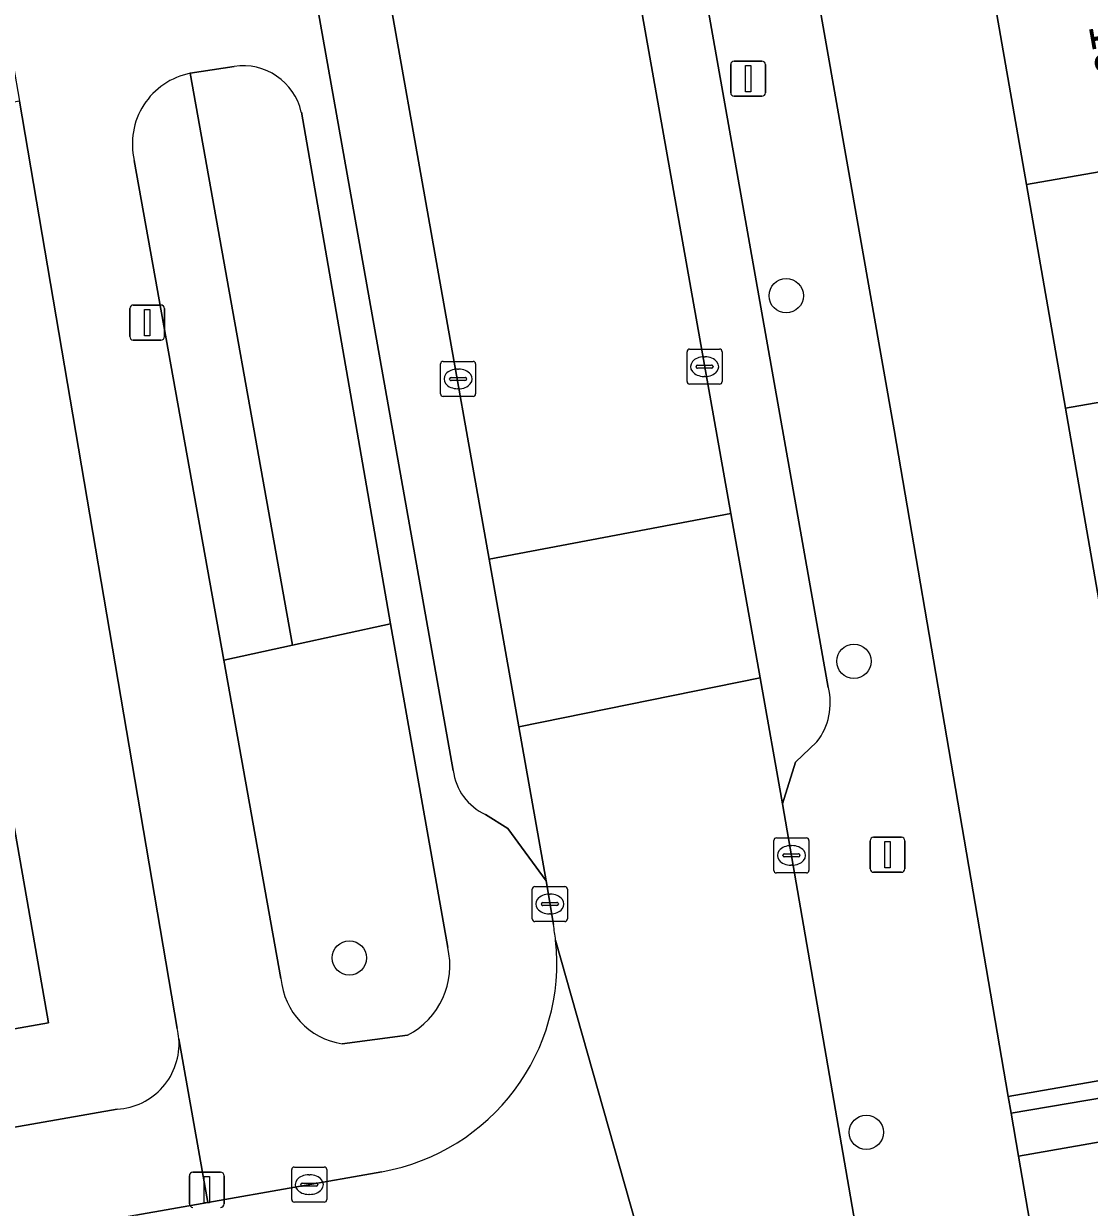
# Model space of a CAD drawing. Extents: x 162879 to 165540, y 384011 to 385181.
# Drawn here: x 164237.95 to 164268.32, y 384584.13 to 384617.89 of the extents above; entities that cross this region are included whole.
import ezdxf

# ---------------------------------------------------------------- set-up
doc = ezdxf.new("R2010")
doc.units = 0
for name, color, linetype in [('IMGEO_Boom', 7, 'Continuous'), ('IMGEO_Erf', 7, 'Continuous'), ('IMGEO_Groenvoorziening', 7, 'Continuous'), ('IMGEO_Kolk', 7, 'Continuous'), ('IMGEO_Lichtmast', 7, 'Continuous'), ('IMGEO_Pand', 7, 'Continuous'), ('IMGEO_Pand_nummerreeks', 7, 'Continuous'), ('IMGEO_Parkeervlak_open', 7, 'Continuous'), ('IMGEO_Rijbaan_lokaal_open', 7, 'Continuous'), ('IMGEO_Voetpad_open', 7, 'Continuous')]:
    doc.layers.add(name, color=color, linetype=linetype)

msp = doc.modelspace()

# ---------------------------------------------------------------- linework, layer by layer
at = {"layer": 'IMGEO_Boom'}
for centre in [(164259.685, 384610.128), (164261.614, 384599.705), (164247.235, 384591.247), (164261.968, 384586.273)]:
    msp.add_circle(centre, 0.489, dxfattribs=at)
at = {"layer": 'IMGEO_Erf'}
msp.add_lwpolyline([(164266.531, 384613.304), (164265.44, 384619.572), (164264.306, 384626.078), (164263.193, 384632.471), (164262.082, 384638.849), (164257.19, 384637.988), (164262.766, 384606.3), (164266.015, 384587.299), (164270.913, 384588.148), (164269.831, 384594.358), (164268.747, 384600.581), (164267.642, 384606.925)], close=True, dxfattribs=at)
for points in [[(164242.331, 384589.234), (164237.832, 384615.677), (164234.191, 384615.043), (164235.317, 384608.574), (164236.454, 384602.043), (164237.521, 384595.914), (164238.657, 384589.392), (164229.87, 384587.847), (164229.011, 384592.787), (164228.732, 384594.385), (164227.664, 384600.514)], [(164227.664, 384600.514), (164226.525, 384607.044), (164222.172, 384606.286), (164221.03, 384612.725), (164215.706, 384611.78), (164216.317, 384608.35), (164218.624, 384608.751), (164219.146, 384605.758), (164219.366, 384605.796), (164220.119, 384601.47), (164217.652, 384601.042), (164218.401, 384596.735), (164221.093, 384597.204), (164221.794, 384593.178), (164222.526, 384588.969), (164219.834, 384588.5), (164220.717, 384583.431), (164240.619, 384586.931)]]:
    msp.add_lwpolyline(points, dxfattribs=at)
for centre, radius, start, end in [((164240.499, 384588.798), 1.883, 4.2267, 13.3816), ((164240.509, 384588.801), 1.873, 273.3603, 4.179)]:
    msp.add_arc(centre, radius, start, end, dxfattribs=at)
at = {"layer": 'IMGEO_Groenvoorziening'}
for points in [[(164243.951, 384616.668), (164242.7, 384616.472), (164245.615, 384600.16), (164248.409, 384600.769), (164245.867, 384615.365)], [(164241.106, 384613.989), (164243.659, 384599.733), (164245.615, 384600.16), (164242.7, 384616.472)], [(164250.038, 384591.546), (164248.409, 384600.769), (164245.615, 384600.16), (164243.659, 384599.733), (164245.284, 384590.662)], [(164247.029, 384588.798), (164248.896, 384589.043)]]:
    msp.add_lwpolyline(points, dxfattribs=at)
msp.add_lwpolyline([(164267.101, 384580.942), (164269.77, 384581.319), (164274.664, 384582.172), (164279.573, 384583.027), (164282.003, 384583.451), (164291.774, 384585.169), (164297.339, 384587.212), (164299.882, 384590.954), (164295.524, 384590.933), (164295.315, 384591.228), (164291.097, 384590.582), (164273.787, 384587.525), (164273.843, 384586.919), (164266.306, 384585.598)], close=True, dxfattribs=at)
for centre, radius, start, end in [((164244.204, 384614.981), 1.706, 13.0207, 98.543), ((164243.1, 384614.462), 2.049, 101.2453, 193.3565), ((164247.865, 384591.025), 2.234, 297.4735, 13.4766), ((164247.342, 384590.84), 2.065, 184.9323, 261.2906)]:
    msp.add_arc(centre, radius, start, end, dxfattribs=at)
at = {"layer": 'IMGEO_Kolk'}
for p, q in [((164256.859, 384607.681), (164256.859, 384608.533)), ((164256.934, 384608.607), (164257.786, 384608.607)), ((164257.86, 384608.533), (164257.86, 384607.681)), ((164249.833, 384607.33), (164249.833, 384608.182)), ((164249.908, 384608.256), (164250.76, 384608.256)), ((164250.834, 384608.182), (164250.834, 384607.33)), ((164257.347, 384608.387), (164257.372, 384608.387)), ((164250.321, 384608.036), (164250.346, 384608.036)), ((164257.118, 384608.101), (164257.118, 384608.113)), ((164257.556, 384608.064), (164257.158, 384608.064)), ((164257.161, 384608.15), (164257.559, 384608.15)), ((164257.602, 384608.113), (164257.602, 384608.101)), ((164250.092, 384607.75), (164250.092, 384607.762)), ((164250.53, 384607.713), (164250.132, 384607.713)), ((164250.135, 384607.799), (164250.533, 384607.799)), ((164250.576, 384607.762), (164250.576, 384607.75)), ((164257.786, 384607.607), (164256.934, 384607.607)), ((164257.37, 384607.827), (164257.345, 384607.827)), ((164250.76, 384607.256), (164249.908, 384607.256)), ((164250.344, 384607.476), (164250.319, 384607.476)), ((164259.333, 384593.743), (164259.333, 384594.595)), ((164259.408, 384594.669), (164260.26, 384594.669)), ((164259.821, 384594.449), (164259.846, 384594.449)), ((164260.334, 384594.595), (164260.334, 384593.743)), ((164259.592, 384594.163), (164259.592, 384594.175)), ((164260.03, 384594.126), (164259.632, 384594.126)), ((164259.635, 384594.212), (164260.033, 384594.212)), ((164260.076, 384594.175), (164260.076, 384594.163)), ((164260.26, 384593.669), (164259.408, 384593.669)), ((164259.844, 384593.889), (164259.819, 384593.889)), ((164252.449, 384592.357), (164252.449, 384593.209)), ((164252.524, 384593.283), (164253.376, 384593.283)), ((164252.937, 384593.063), (164252.962, 384593.063)), ((164253.45, 384593.209), (164253.45, 384592.357)), ((164252.708, 384592.777), (164252.708, 384592.789)), ((164253.146, 384592.74), (164252.748, 384592.74)), ((164252.751, 384592.826), (164253.149, 384592.826)), ((164253.192, 384592.789), (164253.192, 384592.777)), ((164252.96, 384592.503), (164252.935, 384592.503)), ((164253.376, 384592.283), (164252.524, 384592.283)), ((164245.667, 384585.283), (164246.519, 384585.283)), ((164245.592, 384584.357), (164245.592, 384585.209)), ((164246.08, 384585.063), (164246.105, 384585.063)), ((164246.593, 384585.209), (164246.593, 384584.357)), ((164245.851, 384584.777), (164245.851, 384584.789)), ((164246.289, 384584.74), (164245.891, 384584.74)), ((164245.894, 384584.826), (164246.292, 384584.826)), ((164246.335, 384584.789), (164246.335, 384584.777)), ((164246.519, 384584.283), (164245.667, 384584.283)), ((164246.103, 384584.503), (164246.078, 384584.503))]:
    msp.add_line(p, q, dxfattribs=at)
for points in [[(164256.859, 384607.681), (164256.859, 384608.533)], [(164256.934, 384608.607), (164257.786, 384608.607)], [(164257.86, 384608.533), (164257.86, 384607.681)], [(164249.833, 384607.33), (164249.833, 384608.182)], [(164249.908, 384608.256), (164250.76, 384608.256)], [(164250.834, 384608.182), (164250.834, 384607.33)], [(164257.786, 384607.607), (164256.934, 384607.607)], [(164250.76, 384607.256), (164249.908, 384607.256)], [(164259.333, 384593.743), (164259.333, 384594.595)], [(164259.408, 384594.669), (164260.26, 384594.669)], [(164260.334, 384594.595), (164260.334, 384593.743)], [(164260.26, 384593.669), (164259.408, 384593.669)], [(164252.449, 384592.357), (164252.449, 384593.209)], [(164252.524, 384593.283), (164253.376, 384593.283)], [(164253.45, 384593.209), (164253.45, 384592.357)], [(164253.376, 384592.283), (164252.524, 384592.283)], [(164245.667, 384585.283), (164246.519, 384585.283)], [(164245.592, 384584.357), (164245.592, 384585.209)], [(164246.593, 384585.209), (164246.593, 384584.357)], [(164246.519, 384584.283), (164245.667, 384584.283)]]:
    msp.add_lwpolyline(points, dxfattribs=at)
for centre, radius, start, end in [((164256.936, 384608.531), 0.0765, 91.552, 178.448), ((164256.936, 384608.531), 0.0765, 91.552, 178.448), ((164257.784, 384608.531), 0.0765, 1.552, 88.448), ((164257.784, 384608.531), 0.0765, 1.552, 88.448), ((164249.91, 384608.18), 0.0765, 91.552, 178.448), ((164249.91, 384608.18), 0.0765, 91.552, 178.448), ((164250.758, 384608.18), 0.0765, 1.552, 88.448), ((164250.758, 384608.18), 0.0765, 1.552, 88.448), ((164257.158, 384608.11), 0.0403, 85.8775, 175.7526), ((164257.155, 384608.1), 0.0366, 178.938, 274.7102), ((164257.559, 384608.107), 0.043, 264.8664, 352.4533), ((164257.563, 384608.112), 0.0386, 1.7309, 96.639), ((164250.132, 384607.759), 0.0403, 85.8775, 175.7526), ((164250.129, 384607.749), 0.0366, 178.938, 274.7102), ((164250.533, 384607.756), 0.043, 264.8664, 352.4533), ((164250.537, 384607.761), 0.0386, 1.7309, 96.639), ((164256.936, 384607.683), 0.0765, 181.552, 268.448), ((164256.936, 384607.683), 0.0765, 181.552, 268.448), ((164257.784, 384607.683), 0.0765, 271.552, 358.448), ((164257.784, 384607.683), 0.0765, 271.552, 358.448), ((164249.91, 384607.332), 0.0765, 181.552, 268.448), ((164249.91, 384607.332), 0.0765, 181.552, 268.448), ((164250.758, 384607.332), 0.0765, 271.552, 358.448), ((164250.758, 384607.332), 0.0765, 271.552, 358.448), ((164259.41, 384594.593), 0.0765, 91.552, 178.448), ((164259.41, 384594.593), 0.0765, 91.552, 178.448), ((164260.258, 384594.593), 0.0765, 1.552, 88.448), ((164260.258, 384594.593), 0.0765, 1.552, 88.448), ((164259.632, 384594.172), 0.0403, 85.8775, 175.7526), ((164259.629, 384594.162), 0.0366, 178.938, 274.7102), ((164260.033, 384594.169), 0.043, 264.8664, 352.4533), ((164260.037, 384594.174), 0.0386, 1.7309, 96.639), ((164259.41, 384593.745), 0.0765, 181.552, 268.448), ((164259.41, 384593.745), 0.0765, 181.552, 268.448), ((164260.258, 384593.745), 0.0765, 271.552, 358.448), ((164260.258, 384593.745), 0.0765, 271.552, 358.448), ((164252.526, 384593.207), 0.0765, 91.552, 178.448), ((164252.526, 384593.207), 0.0765, 91.552, 178.448), ((164253.374, 384593.207), 0.0765, 1.552, 88.448), ((164253.374, 384593.207), 0.0765, 1.552, 88.448), ((164252.748, 384592.786), 0.0403, 85.8775, 175.7526), ((164252.745, 384592.776), 0.0366, 178.938, 274.7102), ((164253.149, 384592.783), 0.043, 264.8664, 352.4533), ((164253.153, 384592.788), 0.0386, 1.7309, 96.639), ((164252.526, 384592.359), 0.0765, 181.552, 268.448), ((164252.526, 384592.359), 0.0765, 181.552, 268.448), ((164253.374, 384592.359), 0.0765, 271.552, 358.448), ((164253.374, 384592.359), 0.0765, 271.552, 358.448), ((164245.669, 384585.207), 0.0765, 91.552, 178.448), ((164245.669, 384585.207), 0.0765, 91.552, 178.448), ((164246.517, 384585.207), 0.0765, 1.552, 88.448), ((164246.517, 384585.207), 0.0765, 1.552, 88.448), ((164245.891, 384584.786), 0.0403, 85.8775, 175.7526), ((164245.888, 384584.776), 0.0366, 178.938, 274.7102), ((164246.292, 384584.783), 0.043, 264.8664, 352.4533), ((164246.296, 384584.788), 0.0386, 1.7309, 96.639), ((164245.669, 384584.359), 0.0765, 181.552, 268.448), ((164245.669, 384584.359), 0.0765, 181.552, 268.448), ((164246.517, 384584.359), 0.0765, 271.552, 358.448), ((164246.517, 384584.359), 0.0765, 271.552, 358.448)]:
    msp.add_arc(centre, radius, start, end, dxfattribs=at)
for centre, major_axis, ratio, start_param, end_param in [((164257.346, 384608.107), (-0.387, 0.002), 0.722429, 4.712389, 7.853982), ((164257.371, 384608.107), (-0.39, 0.002), 0.717154, 1.570796, 4.712389), ((164250.32, 384607.756), (-0.387, 0.002), 0.722429, 4.712389, 7.853982), ((164250.345, 384607.756), (-0.39, 0.002), 0.717154, 1.570796, 4.712389), ((164259.82, 384594.169), (-0.387, 0.002), 0.722429, 4.712389, 7.853982), ((164259.845, 384594.169), (-0.39, 0.002), 0.717154, 1.570796, 4.712389), ((164252.936, 384592.783), (-0.387, 0.002), 0.722429, 4.712389, 7.853982), ((164252.961, 384592.783), (-0.39, 0.002), 0.717154, 1.570796, 4.712389), ((164246.079, 384584.783), (-0.387, 0.002), 0.722429, 4.712389, 7.853982), ((164246.104, 384584.783), (-0.39, 0.002), 0.717154, 1.570796, 4.712389)]:
    msp.add_ellipse(centre, major_axis=major_axis, ratio=ratio, start_param=start_param, end_param=end_param, dxfattribs=at)
at = {"layer": 'IMGEO_Lichtmast'}
for p, q in [((164258.103, 384615.918), (164258.103, 384616.718)), ((164258.103, 384616.718), (164258.103, 384615.918)), ((164258.203, 384616.818), (164258.993, 384616.818)), ((164258.993, 384616.818), (164258.203, 384616.818)), ((164259.093, 384616.718), (164259.093, 384615.918)), ((164259.093, 384615.918), (164259.093, 384616.718)), ((164258.993, 384615.818), (164258.203, 384615.818)), ((164258.203, 384615.818), (164258.993, 384615.818)), ((164240.976, 384608.964), (164240.976, 384609.764)), ((164240.976, 384609.764), (164240.976, 384608.964)), ((164241.076, 384609.864), (164241.866, 384609.864)), ((164241.866, 384609.864), (164241.076, 384609.864)), ((164241.966, 384609.764), (164241.966, 384608.964)), ((164241.966, 384608.964), (164241.966, 384609.764)), ((164241.866, 384608.864), (164241.076, 384608.864)), ((164241.076, 384608.864), (164241.866, 384608.864)), ((164262.178, 384594.688), (164262.968, 384594.688)), ((164262.968, 384594.688), (164262.178, 384594.688)), ((164262.078, 384593.788), (164262.078, 384594.588)), ((164262.078, 384594.588), (164262.078, 384593.788)), ((164263.068, 384594.588), (164263.068, 384593.788)), ((164263.068, 384593.788), (164263.068, 384594.588)), ((164262.968, 384593.688), (164262.178, 384593.688)), ((164262.178, 384593.688), (164262.968, 384593.688)), ((164242.676, 384584.234), (164242.676, 384585.034)), ((164242.676, 384585.034), (164242.676, 384584.234)), ((164242.776, 384585.134), (164243.566, 384585.134)), ((164243.566, 384585.134), (164242.776, 384585.134)), ((164243.666, 384585.034), (164243.666, 384584.234)), ((164243.666, 384584.234), (164243.666, 384585.034))]:
    msp.add_line(p, q, dxfattribs=at)
for points in [[(164258.523, 384616.693), (164258.673, 384616.693), (164258.673, 384615.943), (164258.523, 384615.943), (164258.523, 384616.693)], [(164241.396, 384609.739), (164241.546, 384609.739), (164241.546, 384608.989), (164241.396, 384608.989), (164241.396, 384609.739)], [(164262.498, 384594.563), (164262.648, 384594.563), (164262.648, 384593.813), (164262.498, 384593.813), (164262.498, 384594.563)], [(164243.096, 384585.009), (164243.246, 384585.009), (164243.246, 384584.259), (164243.096, 384584.259), (164243.096, 384585.009)]]:
    msp.add_lwpolyline(points, dxfattribs=at)
for centre, start, end in [((164258.203, 384616.718), 90, 180), ((164258.203, 384616.718), 90, 180), ((164258.993, 384616.718), 0, 90), ((164258.993, 384616.718), 360, 90), ((164258.203, 384615.918), 180, 270), ((164258.203, 384615.918), 180, 270), ((164258.993, 384615.918), 270, 0), ((164258.993, 384615.918), 270, 0), ((164241.076, 384609.764), 90, 180), ((164241.076, 384609.764), 90, 180), ((164241.866, 384609.764), 0, 90), ((164241.866, 384609.764), 360, 90), ((164241.076, 384608.964), 180, 270), ((164241.076, 384608.964), 180, 270), ((164241.866, 384608.964), 270, 0), ((164241.866, 384608.964), 270, 0), ((164262.178, 384594.588), 90, 180), ((164262.178, 384594.588), 90, 180), ((164262.968, 384594.588), 0, 90), ((164262.968, 384594.588), 360, 90), ((164262.178, 384593.788), 180, 270), ((164262.178, 384593.788), 180, 270), ((164262.968, 384593.788), 270, 0), ((164262.968, 384593.788), 270, 0), ((164242.776, 384585.034), 90, 180), ((164242.776, 384585.034), 90, 180), ((164243.566, 384585.034), 0, 90), ((164243.566, 384585.034), 360, 90), ((164242.776, 384584.234), 180, 270), ((164242.776, 384584.234), 180, 270), ((164243.566, 384584.234), 270, 0), ((164243.566, 384584.234), 270, 0)]:
    msp.add_arc(centre, 0.1, start, end, dxfattribs=at)
at = {"layer": 'IMGEO_Pand'}
for points in [[(164266.531, 384613.304), (164275.311, 384614.834), (164274.219, 384621.102), (164265.44, 384619.572)], [(164266.531, 384613.304), (164267.642, 384606.925), (164276.422, 384608.455), (164275.311, 384614.834)], [(164268.747, 384600.581), (164277.527, 384602.111), (164276.422, 384608.455), (164267.642, 384606.925)], [(164228.732, 384594.385), (164229.011, 384592.787), (164229.87, 384587.847), (164238.657, 384589.392), (164237.521, 384595.914)]]:
    msp.add_lwpolyline(points, close=True, dxfattribs=at)
at = {"layer": 'IMGEO_Parkeervlak_open'}
for points in [[(164251.114, 384595.332), (164251.747, 384594.936), (164252.842, 384593.441), (164252.062, 384597.836), (164251.215, 384602.612), (164246.57, 384628.804), (164245.723, 384633.58), (164241.641, 384656.594), (164240.803, 384661.321), (164239.487, 384668.74)], [(164238.063, 384664.888), (164250.193, 384596.594)], [(164247.544, 384663.418), (164247.709, 384662.489), (164248.552, 384657.738), (164252.616, 384634.85), (164253.458, 384630.111), (164258.108, 384603.919), (164258.941, 384599.232), (164259.579, 384595.636), (164259.949, 384596.83), (164260.561, 384597.411)], [(164260.886, 384598.959), (164250.041, 384660.226)]]:
    msp.add_lwpolyline(points, dxfattribs=at)
for centre, radius, start, end in [((164259.124, 384598.521), 1.816, 322.3182, 13.9679), ((164251.805, 384596.803), 1.625, 187.398, 244.8455)]:
    msp.add_arc(centre, radius, start, end, dxfattribs=at)
at = {"layer": 'IMGEO_Rijbaan_lokaal_open'}
for points in [[(164251.215, 384602.612), (164258.108, 384603.919), (164253.458, 384630.111), (164246.57, 384628.804)], [(164252.062, 384597.836), (164258.941, 384599.232), (164258.108, 384603.919), (164251.215, 384602.612)]]:
    msp.add_lwpolyline(points, close=True, dxfattribs=at)
for points in [[(164263.745, 384572.606), (164263.041, 384575.699), (164262.163, 384580.696), (164259.579, 384595.636), (164258.941, 384599.232), (164252.062, 384597.836), (164252.842, 384593.441), (164253.049, 384592.196)], [(164253.114, 384591.753), (164257.225, 384577.221)], [(164257.225, 384577.221), (164253.114, 384591.753)], [(164248.165, 384585.151), (164243.203, 384584.275), (164241.151, 384583.913), (164217.879, 384579.807), (164218.768, 384574.773), (164245.72, 384579.501), (164250.228, 384580.532)]]:
    msp.add_lwpolyline(points, dxfattribs=at)
for centre, radius, start, end in [((164246.07, 384590.946), 7.09, 6.5377, 10.1568), ((164247.102, 384591.104), 6.047, 280.1271, 6.1608)]:
    msp.add_arc(centre, radius, start, end, dxfattribs=at)
at = {"layer": 'IMGEO_Voetpad_open'}
for points in [[(164231.518, 384679.046), (164227.252, 384678.291), (164228.804, 384667.08), (164237.602, 384617.014), (164237.654, 384616.721), (164237.832, 384615.677), (164242.331, 384589.234)], [(164262.766, 384606.3), (164257.19, 384637.988), (164256.921, 384639.518), (164252.425, 384665.069), (164251.882, 384668.123), (164251.293, 384671.35)], [(164250.193, 384596.594), (164238.063, 384664.888)], [(164250.041, 384660.226), (164260.886, 384598.959)], [(164242.7, 384616.472), (164243.951, 384616.668)], [(164245.867, 384615.365), (164248.409, 384600.769), (164250.038, 384591.546)], [(164245.284, 384590.662), (164243.659, 384599.733), (164241.106, 384613.989)], [(164277.096, 384539.33), (164270.578, 384560.608), (164267.101, 384580.942), (164266.306, 384585.598), (164266.097, 384586.818), (164266.015, 384587.299), (164262.766, 384606.3)], [(164260.561, 384597.411), (164259.949, 384596.83), (164259.579, 384595.636), (164262.163, 384580.696), (164263.195, 384580.889), (164264.208, 384575.87), (164263.041, 384575.699), (164263.745, 384572.606), (164265.514, 384563.129), (164266.552, 384563.263), (164268.016, 384555.828), (164266.939, 384555.614), (164269.102, 384544.368), (164270.175, 384544.609), (164271.163, 384539.58), (164270.071, 384539.369), (164270.263, 384538.23), (164270.484, 384537.164), (164271.288, 384533.001)], [(164253.049, 384592.196), (164252.842, 384593.441), (164251.747, 384594.936), (164251.114, 384595.332)], [(164248.896, 384589.043), (164247.029, 384588.798)], [(164241.151, 384583.913), (164243.203, 384584.275), (164242.377, 384588.937)], [(164242.377, 384588.937), (164243.203, 384584.275), (164248.165, 384585.151)], [(164270.975, 384587.642), (164266.097, 384586.818), (164266.306, 384585.598), (164273.843, 384586.919)], [(164240.619, 384586.931), (164220.717, 384583.431), (164219.065, 384583.141), (164199.593, 384579.718), (164195.283, 384578.983)]]:
    msp.add_lwpolyline(points, dxfattribs=at)
msp.add_lwpolyline([(164266.097, 384586.818), (164270.975, 384587.642), (164270.913, 384588.148), (164266.015, 384587.299)], close=True, dxfattribs=at)
for centre, radius, start, end in [((164244.204, 384614.981), 1.706, 13.0207, 98.543), ((164243.1, 384614.462), 2.049, 101.2453, 193.3565), ((164259.124, 384598.521), 1.816, 322.3182, 13.9679), ((164251.805, 384596.803), 1.625, 187.398, 244.8455), ((164246.07, 384590.946), 7.09, 6.5377, 10.1568), ((164247.102, 384591.104), 6.047, 280.1271, 6.1608), ((164247.865, 384591.025), 2.234, 297.4735, 13.4766), ((164247.342, 384590.84), 2.065, 184.9323, 261.2906), ((164240.499, 384588.798), 1.883, 4.2267, 13.3816), ((164240.509, 384588.801), 1.873, 273.3603, 4.179)]:
    msp.add_arc(centre, radius, start, end, dxfattribs=at)

# ---------------------------------------------------------------- texts
at = {"layer": 'IMGEO_Pand_nummerreeks'}
msp.add_text('10', height=1, rotation=279.8805, dxfattribs=at).set_placement((164268.303, 384617.821))

doc.saveas('drawing.dxf')
